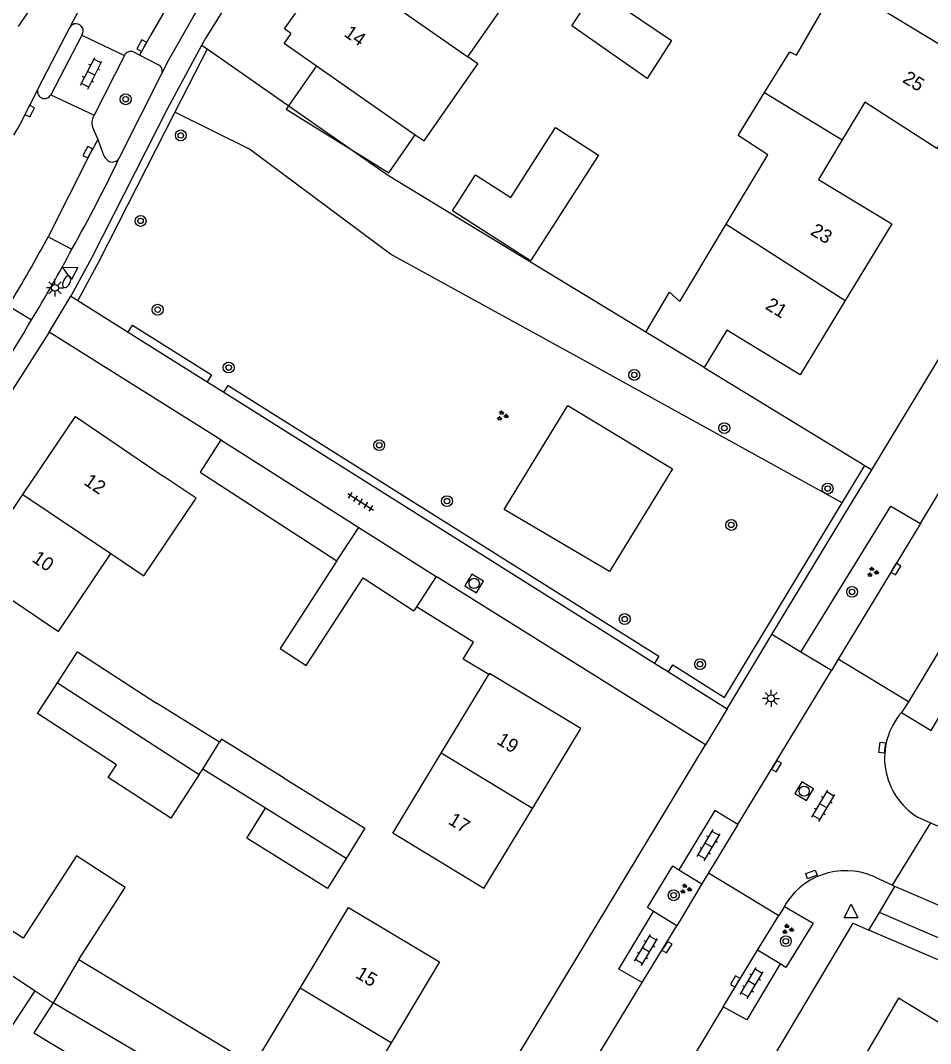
# Model space of a CAD drawing. Extents: x 136000 to 141014, y 402000 to 403500.
# Drawn here: x 138372.9 to 138439.7, y 402536.8 to 402611.9 of the extents above; entities that cross this region are included whole.
import ezdxf

# ---------------------------------------------------------------- set-up
doc = ezdxf.new("R2010")
doc.units = 0
for name, color, linetype in [('gg-afsc-erfafscheiding', 7, 'Continuous'), ('gg-afsc-muur', 7, 'Continuous'), ('gg-anno-huisnummerreeks BGT', 7, 'Continuous'), ('gg-bbg-bijgebouw', 7, 'Continuous'), ('gg-bbg-gedigitaliseerde bebouwing', 7, 'Continuous'), ('gg-bbg-gedigitaliseerde bijgebouw', 7, 'Continuous'), ('gg-bbg-hoofdgebouw', 7, 'Continuous'), ('gg-bbg-luifel en loopbrug', 7, 'Continuous'), ('gg-bbg-tussenscheiding', 7, 'Continuous'), ('gg-knt-verharding', 7, 'Continuous'), ('gg-knt-verharding nz', 7, 'Continuous'), ('gt-grn-groengrens', 7, 'Continuous'), ('gt-grn-weggrens', 7, 'Continuous'), ('gt-symb-boom', 7, 'Continuous'), ('gt-symb-brandkraan', 7, 'Continuous'), ('gt-symb-groenvak', 7, 'Continuous'), ('gt-symb-klinker verharding', 7, 'Continuous'), ('gt-symb-kolk', 7, 'Continuous'), ('gt-symb-kolk center center', 7, 'Continuous'), ('gt-symb-lichtmast', 7, 'Continuous'), ('gt-symb-rioolschacht', 7, 'Continuous'), ('gt-symb-tegel verharding', 7, 'Continuous'), ('gt-symb-waterafsluiter', 7, 'Continuous')]:
    doc.layers.add(name, color=color, linetype=linetype)

# ---------------------------------------------------------------- blocks, each defined once
blk = doc.blocks.new('gt0-BOOM')
at = {"layer": 'gt-symb-boom'}
for radius in [0.4, 0.2]:
    blk.add_circle((0, 0), radius, dxfattribs=at)
blk = doc.blocks.new('gt0-GRVAK')
at = {"layer": 'gt-symb-groenvak'}
for p, q in [((-0.11, 0.189), (-0.228, 0.24)), ((-0.182, 0.153), (0.088, 0.153)), ((-0.091, 0.211), (-0.156, 0.322)), ((-0.047, 0.214), (-0.047, 0.393)), ((-0.004, 0.211), (0.061, 0.322)), ((0.015, 0.189), (0.133, 0.24)), ((0.262, -0.052), (0.197, 0.059)), ((0.305, -0.049), (0.305, 0.13)), ((0.349, -0.052), (0.414, 0.059)), ((-0.245, -0.228), (-0.363, -0.177)), ((-0.318, -0.264), (-0.047, -0.264)), ((-0.226, -0.206), (-0.291, -0.095)), ((-0.183, -0.203), (-0.183, -0.024)), ((-0.139, -0.206), (-0.074, -0.095)), ((-0.12, -0.228), (-0.002, -0.177)), ((0.243, -0.074), (0.125, -0.023)), ((0.17, -0.11), (0.441, -0.11)), ((0.368, -0.074), (0.486, -0.023))]:
    blk.add_line(p, q, dxfattribs=at)
blk = doc.blocks.new('gt0-KOLK')
at = {"layer": 'gt-symb-kolk'}
blk.add_lwpolyline([(0, 0), (0.375, 0), (0.375, 0.4), (-0.375, 0.4), (-0.375, 0), (0, 0)], dxfattribs=at)
blk = doc.blocks.new('gt0-KL1')
at = {"layer": 'gt-symb-klinker verharding'}
for p, q in [((-1.15, 0.3), (1.15, 0.3)), ((-1, -0.3), (-1, 0.3)), ((-0.5, 0.3), (-0.5, 0.45)), ((0, -0.3), (0, 0.3)), ((0.5, 0.3), (0.5, 0.45)), ((1, -0.3), (1, 0.3)), ((-1.15, -0.3), (1.15, -0.3)), ((-0.5, -0.45), (-0.5, -0.3)), ((0.5, -0.45), (0.5, -0.3))]:
    blk.add_line(p, q, dxfattribs=at)
blk = doc.blocks.new('gt0-BR')
at = {"layer": 'gt-symb-brandkraan'}
for centre, radius, start, end in [((-0.244, 0), 0.206, 107.56694, 252.43307), ((0.599, -2.664), 3, 106.89205, 107.56694), ((0, -0.691), 0.938, 73.10799, 106.89205), ((-0.599, -2.664), 3, 72.43309, 73.10799), ((0.244, 0), 0.206, 287.56695, 72.43309), ((0.599, 2.664), 3, 252.43307, 253.10797), ((0, 0.691), 0.938, 253.10797, 286.89206), ((-0.599, 2.664), 3, 286.89206, 287.56695)]:
    blk.add_arc(centre, radius, start, end, dxfattribs=at)
blk = doc.blocks.new('gt0-WAFSL')
at = {"layer": 'gt-symb-waterafsluiter'}
for p, q in [((-0.5, -0.333), (0, 0.667)), ((0, 0.667), (0.5, -0.333)), ((0.5, -0.333), (-0.5, -0.333))]:
    blk.add_line(p, q, dxfattribs=at)
blk = doc.blocks.new('gt0-LMAST')
at = {"layer": 'gt-symb-lichtmast'}
for p, q in [((-0.182, 0.173), (-0.447, 0.438)), ((-0.005, 0.246), (-0.005, 0.621)), ((0.172, 0.173), (0.437, 0.438)), ((-0.255, -0.004), (-0.63, -0.004)), ((-0.182, -0.181), (-0.447, -0.446)), ((-0.005, -0.254), (-0.005, -0.629)), ((0.437, -0.446), (0.172, -0.181)), ((0.245, -0.004), (0.62, -0.004))]:
    blk.add_line(p, q, dxfattribs=at)
blk.add_circle((-0.005, -0.004), 0.25, dxfattribs=at)
blk = doc.blocks.new('gt0-KOLKCC')
at = {"layer": 'gt-symb-kolk center center'}
blk.add_lwpolyline([(-0.375, 0.2), (0.375, 0.2), (0.375, -0.2), (-0.375, -0.2)], close=True, dxfattribs=at)
blk = doc.blocks.new('gt0-RS')
at = {"layer": 'gt-symb-rioolschacht'}
blk.add_lwpolyline([(-0.5, -0.5), (0.5, -0.5), (0.5, 0.5), (-0.5, 0.5)], close=True, dxfattribs=at)
blk.add_circle((0, 0), 0.375, dxfattribs=at)
blk = doc.blocks.new('gt0-TEG1')
at = {"layer": 'gt-symb-tegel verharding'}
for p, q in [((-1.125, 0), (1.125, 0)), ((-0.9, -0.25), (-0.9, 0.25)), ((-0.45, -0.25), (-0.45, 0.25)), ((0, -0.25), (0, 0.25)), ((0.45, -0.25), (0.45, 0.25)), ((0.9, -0.25), (0.9, 0.25))]:
    blk.add_line(p, q, dxfattribs=at)

msp = doc.modelspace()

# ---------------------------------------------------------------- linework, layer by layer
at = {"layer": 'gg-afsc-erfafscheiding'}
for p, q in [((138386.641, 402609.75), (138386.238, 402610.031)), ((138399.969, 402600.465), (138386.641, 402609.75)), ((138418.854, 402588.984), (138399.969, 402600.465)), ((138423.125, 402586.384), (138434.92, 402579.202)), ((138434.92, 402579.202), (138435.433, 402578.89))]:
    msp.add_line(p, q, dxfattribs=at)
at = {"layer": 'gg-afsc-muur'}
msp.add_lwpolyline([(138407.315, 402563.849), (138405.431, 402564.983), (138406.197, 402566.237), (138402.025, 402568.834)], dxfattribs=at)
at = {"layer": 'gg-bbg-bijgebouw'}
for p, q in [((138387.64, 402581.08), (138386.13, 402578.71)), ((138387.64, 402581.08), (138397.774, 402574.657)), ((138397.774, 402574.657), (138403.45, 402571.06)), ((138403.45, 402571.06), (138402.025, 402568.834)), ((138402.025, 402568.834), (138401.83, 402568.53))]:
    msp.add_line(p, q, dxfattribs=at)
at = {"layer": 'gg-bbg-gedigitaliseerde bebouwing'}
for p, q in [((138392.29, 402610.18), (138394.668, 402608.525)), ((138394.668, 402608.525), (138401.926, 402603.475)), ((138403.828, 402558.087), (138407.315, 402563.849))]:
    msp.add_line(p, q, dxfattribs=at)
for points in [[(138405.773, 402609.194), (138409.234, 402614.166), (138399.69, 402620.81)], [(138427.566, 402606.575), (138429.409, 402609.567), (138429.913, 402609.314), (138432.52, 402613.859), (138434.707, 402612.512), (138435.157, 402613.293)], [(138401.926, 402603.475), (138402.585, 402603.017), (138406.521, 402608.674), (138405.773, 402609.194)], [(138424.756, 402596.914), (138427.811, 402601.992), (138425.625, 402603.423), (138427.566, 402606.575)], [(138418.854, 402588.984), (138420.581, 402591.907), (138421.338, 402591.233), (138424.756, 402596.914)], [(138369.27, 402571.36), (138375.728, 402567.014), (138379.587, 402572.731)], [(138406.96, 402548.16), (138400.272, 402552.21), (138403.828, 402558.087)], [(138393.469, 402540.837), (138397.019, 402546.762), (138403.7, 402542.76)], [(138377.215, 402542.949), (138390.083, 402535.185), (138393.469, 402540.837)]]:
    msp.add_lwpolyline(points, dxfattribs=at)
at = {"layer": 'gg-bbg-gedigitaliseerde bijgebouw'}
for p, q in [((138386.13, 402578.71), (138396.178, 402572.195)), ((138387.553, 402558.884), (138382.933, 402561.759)), ((138386.066, 402556.511), (138386.328, 402556.915)), ((138390.936, 402554.047), (138386.328, 402556.915)), ((138374.028, 402540.635), (138375.354, 402539.757))]:
    msp.add_line(p, q, dxfattribs=at)
for points in [[(138415.171, 402614.161), (138420.724, 402610.386), (138418.954, 402607.608), (138413.411, 402611.459), (138415.171, 402614.161)], [(138410.383, 402594.213), (138404.654, 402597.893), (138406.349, 402600.531), (138408.932, 402598.871), (138412.226, 402603.997), (138415.371, 402601.977), (138410.383, 402594.213)], [(138396.178, 402572.195), (138392.002, 402565.755), (138393.922, 402564.51), (138398.098, 402570.95), (138401.83, 402568.53)], [(138375.653, 402563.257), (138377.122, 402565.524), (138382.933, 402561.759)], [(138379.994, 402557.224), (138374.184, 402560.989), (138375.653, 402563.257)], [(138392.31, 402556.255), (138387.702, 402559.123), (138387.553, 402558.884)], [(138386.066, 402556.511), (138383.988, 402553.305), (138379.387, 402556.287), (138379.994, 402557.224)], [(138392.31, 402556.255), (138398.231, 402552.57), (138396.857, 402550.362)], [(138396.857, 402550.362), (138395.482, 402548.153), (138389.561, 402551.839), (138390.936, 402554.047)], [(138377.215, 402542.949), (138380.635, 402548.224), (138377.065, 402550.538), (138373.152, 402544.499), (138371.869, 402545.349)], [(138368.714, 402540.591), (138372.385, 402538.157), (138374.028, 402540.635)], [(138375.354, 402539.757), (138373.926, 402537.558), (138385.07, 402530.841)]]:
    msp.add_lwpolyline(points, dxfattribs=at)
at = {"layer": 'gg-bbg-hoofdgebouw'}
for p, q in [((138377.02, 402617.772), (138372.763, 402611.422)), ((138392.796, 402610.907), (138392.29, 402610.18)), ((138423.125, 402586.384), (138418.854, 402588.984)), ((138369.27, 402571.36), (138373.12, 402577.07)), ((138406.96, 402548.16), (138410.52, 402554.03)), ((138403.7, 402542.76), (138400.15, 402536.835))]:
    msp.add_line(p, q, dxfattribs=at)
for points in [[(138392.796, 402610.907), (138392.334, 402611.232), (138394.262, 402614.007), (138394.729, 402613.683)], [(138443.683, 402608.125), (138440.22, 402602.46), (138434.92, 402605.85), (138433.273, 402603.1)], [(138433.273, 402603.1), (138431.53, 402600.19), (138436.9, 402596.93), (138433.487, 402591.307)], [(138433.487, 402591.307), (138430.17, 402585.841), (138424.789, 402589.117), (138423.125, 402586.384)], [(138373.12, 402577.07), (138376.97, 402582.781), (138383.42, 402578.41)], [(138379.587, 402572.731), (138382.002, 402571.103), (138385.842, 402576.8), (138383.42, 402578.41)], [(138410.52, 402554.03), (138414.08, 402559.9), (138407.37, 402563.94), (138407.315, 402563.849)], [(138444.47, 402535.83), (138437.4, 402540.11), (138433.81, 402533.97), (138439.51, 402530.63), (138438.03, 402528.1)], [(138400.15, 402536.835), (138396.6, 402530.91), (138392.3, 402533.49), (138390.64, 402530.73), (138386.49, 402533.21)]]:
    msp.add_lwpolyline(points, dxfattribs=at)
at = {"layer": 'gg-bbg-luifel en loopbrug'}
msp.add_lwpolyline([(138394.668, 402608.525), (138392.457, 402605.347), (138399.978, 402600.676), (138401.926, 402603.475)], dxfattribs=at)
at = {"layer": 'gg-bbg-tussenscheiding'}
for p, q in [((138396.235, 402615.847), (138405.773, 402609.194)), ((138435.157, 402613.293), (138443.683, 402608.125)), ((138427.566, 402606.575), (138433.273, 402603.1)), ((138424.756, 402596.914), (138433.487, 402591.307)), ((138373.12, 402577.07), (138379.587, 402572.731)), ((138396.178, 402572.195), (138397.774, 402574.657)), ((138375.653, 402563.257), (138386.066, 402556.511)), ((138386.328, 402556.915), (138387.553, 402558.884)), ((138410.52, 402554.03), (138403.828, 402558.087)), ((138396.857, 402550.362), (138390.936, 402554.047)), ((138364.581, 402546.888), (138374.028, 402540.635)), ((138377.215, 402542.949), (138375.354, 402539.757)), ((138400.15, 402536.835), (138393.469, 402540.837)), ((138386.49, 402533.21), (138375.354, 402539.757))]:
    msp.add_line(p, q, dxfattribs=at)
at = {"layer": 'gg-knt-verharding'}
for p, q in [((138435.433, 402578.89), (138496.01, 402678.97)), ((138374.232, 402606.864), (138376.561, 402611.344)), ((138377.437, 402610.78), (138375.166, 402606.407)), ((138377.437, 402610.78), (138380.587, 402609.298)), ((138381.689, 402609.323), (138381.263, 402609.534)), ((138386.238, 402610.031), (138383.743, 402605.386)), ((138380.587, 402609.298), (138378.356, 402604.898)), ((138383.06, 402608.614), (138381.689, 402609.323)), ((138380.197, 402601.764), (138383.306, 402607.926)), ((138375.166, 402606.407), (138378.356, 402604.898)), ((138378.356, 402604.898), (138378.314, 402604.816)), ((138378.221, 402604.039), (138378.614, 402603.125)), ((138378.614, 402603.125), (138378.987, 402602.126)), ((138374.969, 402595.99), (138376.72, 402595.08)), ((138376.64, 402591.63), (138377.149, 402591.31)), ((138372.063, 402590.918), (138373.745, 402589.884)), ((138377.149, 402591.31), (138380.849, 402588.983)), ((138387.64, 402581.08), (138375.05, 402588.97)), ((138380.849, 402588.983), (138386.647, 402585.337)), ((138386.647, 402585.337), (138387.869, 402584.569)), ((138387.869, 402584.569), (138419.474, 402564.695)), ((138433.778, 402576.156), (138435.433, 402578.89)), ((138439.008, 402574.952), (138441.462, 402579.031)), ((138428.104, 402566.782), (138433.778, 402576.156)), ((138439.008, 402574.952), (138432.967, 402564.978)), ((138423.22, 402558.7), (138403.45, 402571.06)), ((138442.818, 402569.673), (138438.124, 402561.841)), ((138424.81, 402561.34), (138428.104, 402566.782)), ((138432.475, 402564.15), (138430.23, 402565.495)), ((138419.474, 402564.695), (138420.504, 402564.048)), ((138432.967, 402564.978), (138432.475, 402564.15)), ((138438.124, 402561.841), (138432.967, 402564.978)), ((138420.504, 402564.048), (138424.81, 402561.34)), ((138425.61, 402552.856), (138432.475, 402564.15)), ((138438.124, 402561.841), (138437.605, 402561.064)), ((138438.812, 402553.386), (138439.745, 402552.964)), ((138439.745, 402552.964), (138436.935, 402548.388)), ((138439.745, 402552.964), (138441.154, 402552.364)), ((138421.268, 402549.525), (138422.969, 402548.498)), ((138423.45, 402549.302), (138428.611, 402546.177)), ((138436.935, 402548.388), (138436.037, 402548.816)), ((138422.969, 402548.498), (138421.134, 402545.419)), ((138436, 402546.398), (138437.134, 402548.302)), ((138436.935, 402548.388), (138437.134, 402548.302)), ((138443.949, 402545.366), (138437.134, 402548.302)), ((138421.134, 402545.419), (138419.421, 402546.472)), ((138429.019, 402546.833), (138428.611, 402546.177)), ((138429.138, 402547.059), (138429.019, 402546.833)), ((138427.049, 402543.623), (138428.611, 402546.177)), ((138443.032, 402543.364), (138436, 402546.398)), ((138492.94, 402520.19), (138435.23, 402545.105)), ((138428.716, 402542.611), (138427.049, 402543.623)), ((138415.215, 402535.683), (138418.574, 402541.244)), ((138424.527, 402539.473), (138421.726, 402534.819))]:
    msp.add_line(p, q, dxfattribs=at)
for points in [[(138452.22, 402708.36), (138389.6, 402615.51), (138386.5, 402610.52), (138386.238, 402610.031)], [(138383.306, 402607.926), (138383.833, 402608.973), (138385.62, 402612.111), (138386.378, 402613.367), (138388.257, 402616.281), (138412.595, 402652.367)], [(138376.561, 402611.344), (138378.44, 402614.94), (138380.95, 402619.05), (138394.78, 402639.591)], [(138374.232, 402606.864), (138372.88, 402604.18), (138372.438, 402603.431)], [(138383.743, 402605.386), (138378.17, 402594.45), (138376.64, 402591.63)], [(138375.05, 402588.97), (138372.22, 402584.53), (138338.97, 402535.36)], [(138416.186, 402571.424), (138408.448, 402575.972), (138413.118, 402583.612), (138420.796, 402578.946), (138416.186, 402571.424)], [(138430.23, 402565.495), (138436.839, 402576.21), (138439.008, 402574.952)], [(138437.605, 402561.064), (138439.786, 402559.743), (138444.92, 402568.383), (138444.468, 402568.66)], [(138386.55, 402503.89), (138390.01, 402503.7), (138423.22, 402558.7)], [(138425.61, 402552.856), (138423.908, 402553.867), (138421.268, 402549.525)], [(138419.421, 402546.472), (138418.969, 402546.749), (138420.827, 402549.815), (138421.268, 402549.525)], [(138418.574, 402541.244), (138416.871, 402542.234), (138419.421, 402546.472)], [(138429.019, 402546.833), (138431.133, 402545.596), (138429.134, 402542.353), (138428.716, 402542.611)], [(138378.489, 402451.853), (138406.924, 402500), (138434.06, 402545.61), (138435.23, 402545.105)], [(138428.716, 402542.611), (138426.258, 402538.507), (138424.527, 402539.473)]]:
    msp.add_lwpolyline(points, dxfattribs=at)
for centre, radius, start, end in [((138377.02, 402611.094), 0.522, 323.04968, 151.40056), ((138381.041, 402609.084), 0.502, 63.71979, 154.76967), ((138382.845, 402608.149), 0.512, 334.20007, 65.14978), ((138374.704, 402606.646), 0.52, 155.24857, 332.60703), ((138379.191, 402604.317), 1.009, 150.35785, 195.99149), ((138380.096, 402602.476), 1.163, 197.5286, 236.73994), ((138278.64, 402650.348), 112.58, 330.59908, 334.43424), ((138379.675, 402602.068), 0.605, 248.99923, 329.76725), ((138305.944, 402632.169), 77.931, 328.04013, 332.3388), ((138301.745, 402634.558), 84.733, 328.18173, 332.23118), ((138305.415, 402629.069), 78.769, 325.80008, 330.16689), ((138441.482, 402557.74), 5.107, 139.39021, 238.47763), ((138433.526, 402544.252), 5.209, 61.18491, 147.39118)]:
    msp.add_arc(centre, radius, start, end, dxfattribs=at)
at = {"layer": 'gg-knt-verharding nz'}
for p, q in [((138382.523, 402610.801), (138381.689, 402609.323)), ((138425.61, 402552.856), (138423.45, 402549.302)), ((138423.45, 402549.302), (138422.969, 402548.498)), ((138418.574, 402541.244), (138421.134, 402545.419)), ((138424.527, 402539.473), (138427.049, 402543.623))]:
    msp.add_line(p, q, dxfattribs=at)
msp.add_lwpolyline([(138378.614, 402603.125), (138378.06, 402602.1), (138374.969, 402595.99)], dxfattribs=at)
msp.add_arc((138470.503, 402561.692), 100.758, 145.952, 150.83037, dxfattribs=at)
at = {"layer": 'gt-grn-groengrens'}
for p, q in [((138386.641, 402609.75), (138384.28, 402605.119)), ((138433.252, 402576.446), (138434.92, 402579.202)), ((138424.613, 402562.173), (138433.252, 402576.446))]:
    msp.add_line(p, q, dxfattribs=at)
for points in [[(138384.28, 402605.119), (138378.701, 402594.171), (138377.149, 402591.31)], [(138433.252, 402576.446), (138414.535, 402586.782), (138400.102, 402594.695), (138389.743, 402602.405), (138384.28, 402605.119)], [(138380.849, 402588.983), (138381.169, 402589.491), (138386.967, 402585.845), (138386.647, 402585.337)], [(138387.869, 402584.569), (138388.188, 402585.077), (138419.794, 402565.203), (138419.474, 402564.695)], [(138420.504, 402564.048), (138420.824, 402564.555), (138424.613, 402562.173)]]:
    msp.add_lwpolyline(points, dxfattribs=at)
at = {"layer": 'gt-grn-weggrens'}
for p, q in [((138375.05, 402588.97), (138376.64, 402591.63)), ((138430.23, 402565.495), (138428.104, 402566.782)), ((138424.81, 402561.34), (138423.22, 402558.7)), ((138435.23, 402545.105), (138436, 402546.398))]:
    msp.add_line(p, q, dxfattribs=at)

# ---------------------------------------------------------------- block references
at = {"layer": 'gt-symb-boom'}
for p in [(138380.666, 402606.078), (138384.711, 402603.421), (138381.76, 402597.149), (138383.014, 402590.63), (138388.225, 402586.386), (138418, 402585.844), (138424.612, 402581.94), (138399.276, 402580.686), (138432.195, 402577.504), (138404.252, 402576.582), (138425.12, 402574.836), (138433.994, 402569.923), (138417.303, 402567.925), (138422.827, 402564.619), (138420.895, 402547.659), (138429.126, 402544.285)]:
    msp.add_blockref('gt0-BOOM', p, dxfattribs=at)
at = {"layer": 'gt-symb-brandkraan', "rotation": 62.69221992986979}
msp.add_blockref('gt0-BR', (138376.341, 402592.685), dxfattribs=at)
at = {"layer": 'gt-symb-groenvak'}
for p in [(138408.308, 402582.847), (138435.495, 402571.375), (138421.761, 402548.112), (138429.252, 402545.155)]:
    msp.add_blockref('gt0-GRVAK', p, dxfattribs=at)
at = {"layer": 'gt-symb-klinker verharding'}
for p, rotation in [((138378.136, 402607.988), 62.99934529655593), ((138431.881, 402554.223), 59.252527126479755), ((138423.469, 402551.332), 59.252527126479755), ((138418.869, 402543.643), 59.2525271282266), ((138426.623, 402541.212), 59.252527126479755)]:
    msp.add_blockref('gt0-KL1', p, dxfattribs=dict(at, rotation=rotation))
at = {"layer": 'gt-symb-kolk'}
for p, rotation in [((138382.024, 402609.917), 60.58918037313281), ((138373.794, 402605.115), 62.66592414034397), ((138378.06, 402602.1), 61.64103655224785), ((138437.038, 402571.7), -121.38612476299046), ((138428.273, 402557.237), -121.05216071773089), ((138420.234, 402543.951), -121.95677082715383), ((138425.59, 402541.223), 58.741514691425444)]:
    msp.add_blockref('gt0-KOLK', p, dxfattribs=dict(at, rotation=rotation))
at = {"layer": 'gt-symb-kolk center center'}
for p, rotation in [((138436.198, 402558.492), -97.06814005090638), ((138431.007, 402549.189), 20.428617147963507)]:
    msp.add_blockref('gt0-KOLKCC', p, dxfattribs=dict(at, rotation=rotation))
at = {"layer": 'gt-symb-lichtmast'}
for p in [(138375.481, 402592.239), (138428.045, 402562.108)]:
    msp.add_blockref('gt0-LMAST', p, dxfattribs=at)
at = {"layer": 'gt-symb-rioolschacht'}
for p, rotation in [((138406.252, 402570.543), 58.869200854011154), ((138430.473, 402555.293), 58.6627942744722)]:
    msp.add_blockref('gt0-RS', p, dxfattribs=dict(at, rotation=rotation))
at = {"layer": 'gt-symb-tegel verharding', "rotation": -32.33937707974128}
msp.add_blockref('gt0-TEG1', (138397.918, 402576.528), dxfattribs=at)
at = {"layer": 'gt-symb-waterafsluiter', "rotation": 62.69221992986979}
msp.add_blockref('gt0-WAFSL', (138376.619, 402593.442), dxfattribs=at)
at = {"layer": 'gt-symb-waterafsluiter'}
msp.add_blockref('gt0-WAFSL', (138433.911, 402546.323), dxfattribs=at)

# ---------------------------------------------------------------- texts
at = {"layer": 'gg-anno-huisnummerreeks BGT'}
for s, rotation, p in [('14', 325.2, (138396.621, 402610.761)), ('25', 328.5, (138437.625, 402607.375)), ('23', 328.7, (138430.861, 402596.187)), ('21', 328.7, (138427.551, 402590.733)), ('12', 326, (138377.531, 402577.847)), ('10', 326, (138373.72, 402572.194)), ('19', 328.7, (138407.834, 402558.814)), ('17', 328.7, (138404.272, 402552.94)), ('15', 329.1, (138397.467, 402541.652))]:
    msp.add_text(s, height=1, rotation=rotation, dxfattribs=at).set_placement(p)

doc.saveas('drawing.dxf')
